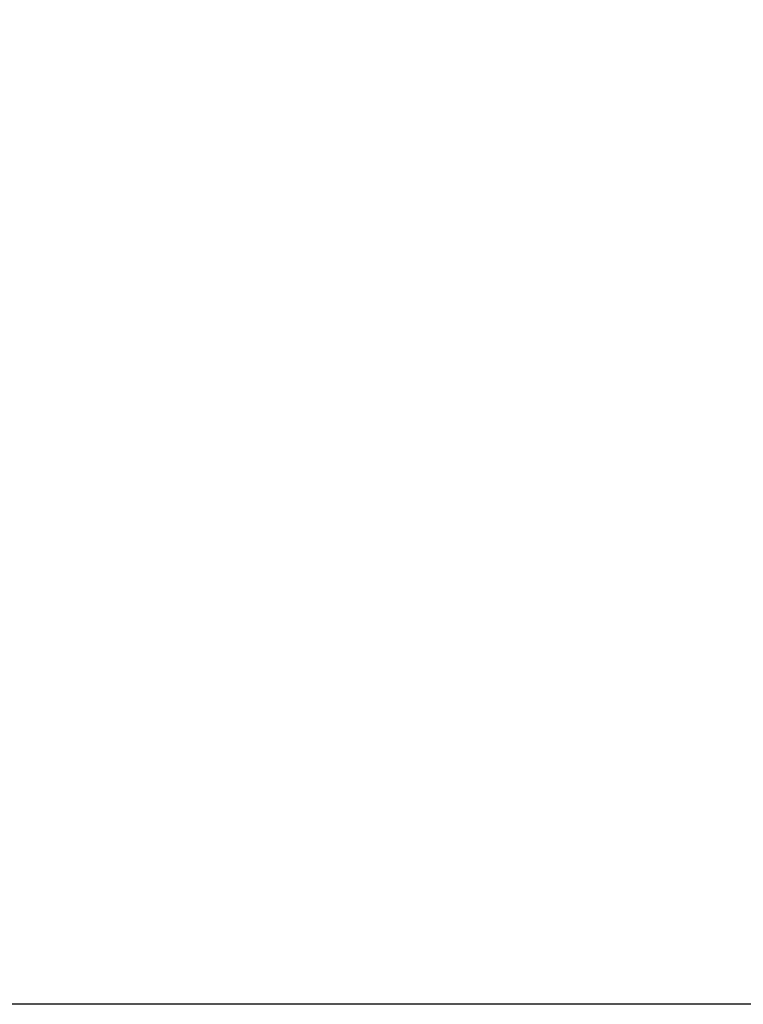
# Model space of a CAD drawing. Header units: millimetres. Extents: x 247761 to 294611, y 172579 to 236863.
# Tile 517 of 596: x 268619 to 268641, y 198223 to 198252. Entities that reach past the tile are written whole.
import ezdxf

# ---------------------------------------------------------------- set-up
doc = ezdxf.new("R2010")
doc.units = ezdxf.units.MM
doc.layers.add('FASÁDA DETAILNÍ', color=4, linetype='Continuous')
doc.layers.add('NOVA', color=240, linetype='Continuous')

# ---------------------------------------------------------------- blocks, each defined once
blk = doc.blocks.new('A$C69D17D4D')
at = {"layer": 'FASÁDA DETAILNÍ'}
blk.add_lwpolyline([(-6377.354742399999, 24895.25402419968), (-5989.663965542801, 24895.25402419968), (-5989.663965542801, 24851.25402419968), (-6377.354742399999, 24851.25402419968), (-6458.325621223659, 24851.25402419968), (-6458.325621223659, 24895.25402419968)], close=True, dxfattribs=at)

msp = doc.modelspace()

# ---------------------------------------------------------------- block references
at = {"layer": 'NOVA', "ltscale": 300}
msp.add_blockref('A$C69D17D4D', (274644.5174331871, 173371.2585875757), dxfattribs=at)

doc.saveas('drawing.dxf')
